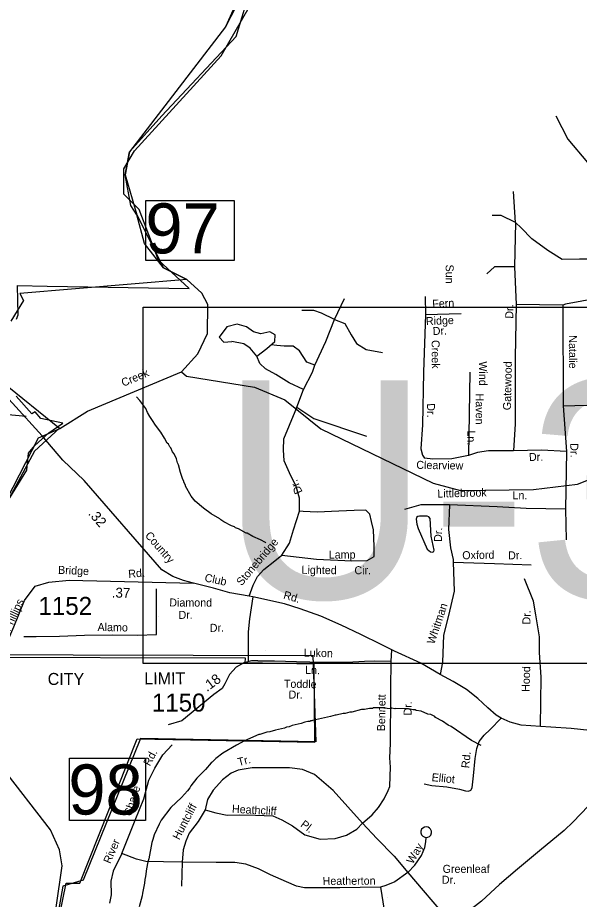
# Model space of a CAD drawing. Extents: x 1551653 to 1702041, y 811336 to 920032.
# Drawn here: x 1596572 to 1601180, y 851024 to 858251 of the extents above; entities that cross this region are included whole.
import ezdxf

# ---------------------------------------------------------------- set-up
doc = ezdxf.new("R2010")
doc.units = 0
for name, color, linetype in [('Old_Level_10', 7, 'Continuous'), ('Old_Level_11', 7, 'Continuous'), ('Old_Level_17', 7, 'Continuous'), ('Old_Level_19', 7, 'Continuous'), ('Old_Level_21', 7, 'Continuous'), ('Old_Level_3', 7, 'Continuous'), ('Old_Level_31', 7, 'Continuous'), ('Old_Level_32', 7, 'Continuous'), ('Old_Level_35', 7, 'Continuous'), ('Old_Level_48', 7, 'Continuous'), ('Old_Level_49', 7, 'Continuous'), ('Old_Level_50', 7, 'Continuous'), ('Old_Level_59', 7, 'Continuous'), ('Old_Level_62', 7, 'Continuous'), ('Old_Level_8', 7, 'Continuous')]:
    doc.layers.add(name, color=color, linetype=linetype)

msp = doc.modelspace()

# ---------------------------------------------------------------- linework, layer by layer
at = {"layer": 'Old_Level_10'}
for p, q in [((1597731.566, 853342.382), (1597731.566, 853342.382)), ((1598605.557, 853062.678), (1598605.557, 853062.678)), ((1599610.239, 851035.885), (1599610.239, 851035.885))]:
    msp.add_line(p, q, dxfattribs=at)
at = {"layer": 'Old_Level_3'}
msp.add_lwpolyline([(1604437.924, 852958.093), (1604235.866, 852958.093), (1597601.406, 852958.093), (1597601.406, 855876.694), (1604437.924, 855876.694), (1604437.924, 855493.452), (1604437.924, 852958.093)], dxfattribs=at)
at = {"layer": 'Old_Level_31'}
msp.add_line((1596743.811, 854808.052), (1596743.811, 854808.052), dxfattribs=at)
for points in [[(1597623.944, 856752.203), (1598349.369, 856752.203), (1598349.369, 856260.94), (1597623.944, 856260.94), (1597623.944, 856752.203)], [(1596999.255, 852180.586), (1597620.646, 852180.586), (1597620.646, 851669.769), (1596999.255, 851669.769), (1596999.255, 852180.586)]]:
    msp.add_lwpolyline(points, dxfattribs=at)
at = {"layer": 'Old_Level_32'}
for points in [[(1596772.647, 854822.074), (1596531.186, 855091.397), (1596388.684, 855241.901), (1596186.807, 855388.445), (1596042.841, 855487.787), (1595754.683, 855599.244), (1595444.351, 855660.327), (1595141.481, 855680.741)], [(1598015.939, 853615.131), (1597931.914, 853636.928), (1597844.776, 853671.181), (1597754.527, 853724.118), (1597117.025, 854457.696), (1596942.857, 854624.043), (1596772.647, 854822.074)], [(1596103.542, 852639.57), (1596169.329, 852683.232), (1596288.239, 852790.181), (1596377.904, 852919.633), (1596430.992, 853004.48), (1596542.013, 853258.461), (1596629.245, 853472.758), (1596716.476, 853591.811), (1596827.497, 853623.559), (1596994.03, 853639.433), (1598015.939, 853615.131)], [(1601265.234, 852409.372), (1601113.261, 852425.025), (1600945.642, 852436.207), (1600860.716, 852440.679), (1600703.043, 852452.787), (1600613.476, 852476.419), (1600538.309, 852509.762), (1600496.75, 852532.616), (1600429.956, 852593.804), (1600347.485, 852671.32), (1600254.927, 852744.84), (1600144.205, 852810.92), (1600037.483, 852866.917), (1599880.661, 852959.617), (1599663.711, 853059.639), (1599554.017, 853113.308), (1599388.257, 853196.253), (1599224.934, 853271.88), (1599059.174, 853345.066), (1598890.976, 853406.055), (1598761.781, 853445.088), (1598500.952, 853503.638), (1598471.696, 853507.858), (1598313.733, 853536.246), (1598177.765, 853574.649), (1598015.939, 853615.131)], [(1598542.679, 852979.09), (1598489.714, 852979.09), (1598428.725, 852963.029), (1598366.13, 852926.089), (1598309.955, 852868.27), (1598271.435, 852791.179), (1598248.965, 852752.632), (1598183.16, 852704.45), (1597919.94, 852486.024), (1597807.591, 852453.902)]]:
    msp.add_lwpolyline(points, dxfattribs=at)
at = {"layer": 'Old_Level_35'}
for p, q in [((1600655.794, 856572.383), (1600638.408, 856824.689)), ((1600655.794, 856572.383), (1600647.846, 856208.118)), ((1600647.846, 856208.118), (1600660.885, 855899.261)), ((1599172.416, 855776.676), (1599252.995, 855948.712)), ((1599914.765, 855966.285), (1599919.112, 855818.382)), ((1601043.395, 855894.911), (1600660.885, 855899.261)), ((1601043.395, 855894.911), (1601047.374, 855070.074)), ((1599919.112, 855818.382), (1600210.341, 855827.081)), ((1600282.862, 855344.421), (1600269.822, 854661.455)), ((1598863.732, 855057.519), (1598917.451, 855202.674)), ((1601047.374, 855070.074), (1601073.962, 854696.255)), ((1601073.962, 854696.255), (1601066.609, 854223.246)), ((1601066.609, 854223.246), (1601070.956, 853970.939)), ((1598464.387, 853215.77), (1598464.387, 852971.814)), ((1599635.187, 852975.36), (1599641.773, 853069.397)), ((1597923.302, 851329.888), (1597917.088, 851133.07)), ((1599773.144, 851245.494), (1600139.497, 850815.775)), ((1599548.88, 851123.516), (1599578.132, 850935.67))]:
    msp.add_line(p, q, dxfattribs=at)
for points in [[(1600986.144, 857446.754), (1601086.118, 857255.35), (1601246.946, 857063.945), (1601346.92, 856976.943), (1601346.92, 856802.939)], [(1600655.794, 856572.383), (1600538.433, 856628.934), (1600464.539, 856628.934)], [(1601338.227, 856272.226), (1601181.746, 856272.226), (1601038.304, 856267.876), (1600920.943, 856341.828), (1600790.542, 856437.53), (1600703.608, 856528.882), (1600655.794, 856572.383)], [(1600647.846, 856208.118), (1600482.671, 856208.118), (1600421.817, 856151.567)], [(1600660.885, 855899.261), (1600652.192, 855464.25), (1600652.192, 854920.487), (1600639.292, 854700.606)], [(1601333.88, 855950.319), (1601065.129, 855903.611), (1601043.395, 855894.911)], [(1599172.416, 855776.676), (1599064.977, 855827.749), (1599003.2, 855849.253), (1598903.82, 855849.253)], [(1599011.259, 855403.035), (1599099.895, 855596.575), (1599172.416, 855776.676)], [(1599172.416, 855776.676), (1599255.682, 855744.419), (1599309.4, 855650.336), (1599352.376, 855580.446), (1599430.269, 855532.062), (1599564.567, 855505.181)], [(1599919.112, 855818.382), (1599901.725, 855344.22), (1599893.032, 854913.56), (1599879.991, 854717.805), (1599893.032, 854665.603), (1599909.046, 854639.704)], [(1598533.157, 855475.612), (1598616.421, 855540.126), (1598680.884, 855596.575), (1598683.571, 855650.336), (1598640.595, 855674.529), (1598568.074, 855658.401), (1598506.297, 855674.529), (1598449.892, 855717.539), (1598371.998, 855739.043), (1598288.734, 855717.539), (1598224.27, 855631.52), (1598264.56, 855591.199), (1598329.023, 855596.575)], [(1598533.157, 855475.612), (1598479.437, 855542.814), (1598428.404, 855577.759), (1598329.023, 855596.575)], [(1599011.259, 855403.035), (1598944.109, 855427.227), (1598885.018, 855521.309), (1598831.298, 855558.942), (1598758.777, 855558.942), (1598699.686, 855564.319), (1598651.339, 855569.694)], [(1598917.451, 855202.674), (1598799.067, 855257.879), (1598691.628, 855325.08), (1598605.677, 855373.465), (1598560.016, 855416.475), (1598533.157, 855475.612)], [(1598917.451, 855202.674), (1598989.972, 855345.142), (1599011.259, 855403.035)], [(1595490.149, 854903.668), (1595558.689, 854928.494), (1595673.24, 854972.395), (1595810.237, 855027.848), (1595902.819, 855063.989), (1595961.077, 855085.023), (1596019.125, 855085.843), (1596080.693, 855072.788), (1596190.184, 855044.754), (1596299.554, 855020.722), (1596357.205, 855011.748), (1596467.06, 855001.712), (1596643.266, 854983.447)], [(1598885.335, 854206.755), (1598885.22, 854312.924), (1598858.36, 854407.006), (1598801.955, 854519.905), (1598758.979, 854619.363), (1598753.607, 854708.07), (1598756.293, 854799.464), (1598847.616, 855022.574), (1598863.732, 855057.519)], [(1598863.732, 855057.519), (1599003.2, 854964.879), (1599432.955, 854819.724)], [(1601047.374, 855070.074), (1601238.63, 855074.425), (1601464.658, 855070.074)], [(1600639.292, 854700.606), (1600434.997, 854700.606), (1600343.716, 854687.555), (1600269.822, 854661.455)], [(1601073.962, 854696.255), (1600869.667, 854704.956), (1600639.292, 854700.606)], [(1600269.822, 854661.455), (1600135.075, 854635.354), (1599978.593, 854631.004), (1599909.046, 854639.704)], [(1600114.681, 854258.047), (1599879.959, 854258.047), (1599745.211, 854218.896)], [(1600114.681, 854258.047), (1600106.043, 854054.414), (1600123.431, 853906.51), (1600145.164, 853810.808), (1600145.164, 853789.057)], [(1601066.609, 854223.246), (1600744.954, 854227.596), (1600505.884, 854240.646), (1600114.681, 854258.047)], [(1598740.292, 853846.554), (1599025.005, 853811.61), (1599312.403, 853798.169), (1599438.644, 853800.857), (1599497.735, 853833.114), (1599497.735, 853916.444), (1599492.363, 854053.535), (1599476.247, 854120.737), (1599460.132, 854182.563), (1599427.9, 854214.819), (1599333.891, 854212.131), (1599207.65, 854206.755), (1599030.377, 854198.692), (1598914.88, 854204.067), (1598885.335, 854206.755)], [(1598740.292, 853846.554), (1598802.069, 853943.325), (1598834.301, 854053.535), (1598885.335, 854206.755)], [(1598471.696, 853507.858), (1598503.927, 853599.252), (1598538.845, 853669.142), (1598592.564, 853728.279), (1598681.201, 853798.169), (1598740.292, 853846.554)], [(1600145.164, 853789.057), (1600153.857, 853549.802), (1600106.043, 853349.696), (1600066.923, 853188.743), (1600058.23, 852966.887), (1600037.483, 852866.917)], [(1600145.164, 853789.057), (1600484.207, 853776.007), (1600784.129, 853767.307)], [(1600860.716, 852440.679), (1600865.935, 852846.253), (1600852.895, 853046.358), (1600852.895, 853176.861), (1600822.468, 853355.216), (1600805.081, 853468.318), (1600731.187, 853651.022)], [(1597712.1, 853195.453), (1597711.444, 853271.509), (1597710.608, 853437.421), (1597712.884, 853569.448)], [(1598500.952, 853503.638), (1598474.138, 853323.11), (1598464.387, 853215.77)], [(1596622.795, 853179.534), (1596724.852, 853179.666), (1596916.607, 853182.179), (1597120.441, 853188.448), (1597352.442, 853192.146), (1597556.074, 853188.412), (1597712.1, 853195.453)], [(1598542.679, 852979.09), (1598679.008, 852977.924), (1598860.635, 852974.44), (1599078.23, 852968.426), (1599274.141, 852968.852), (1599417.509, 852976.693), (1599499.607, 852979.91), (1599635.187, 852975.36)], [(1599402.498, 851647.442), (1599480.503, 851718.189), (1599531.584, 851777.854), (1599579.269, 851847.341), (1599612.494, 851916.705), (1599626.653, 851948.623), (1599626.999, 852034.504), (1599630.457, 852106.272), (1599624.215, 852185.261), (1599631.528, 852302.359), (1599630.345, 852439.074), (1599632.701, 852574.904), (1599633.966, 852751.238), (1599635.187, 852975.36)], [(1599906.863, 851971.663), (1599970.629, 851958.562), (1600094.248, 851946.249), (1600197.699, 851926.341), (1600246.849, 851912.736), (1600270.018, 851910.665), (1600289.589, 851918.474), (1600299.799, 851938.477), (1600311.583, 852036.092), (1600324.267, 852177.916), (1600337.774, 852261.688), (1600358.949, 852319.09), (1600399.812, 852370.491), (1600448.591, 852417.528), (1600538.309, 852509.762)], [(1601706.935, 852373.992), (1601608.025, 852279.604), (1601457.333, 852064.163), (1601373.181, 851940.773), (1601251.845, 851788.005), (1601128.552, 851658.739), (1601056.141, 851588.231), (1600853.807, 851421.481), (1600673.759, 851272.63), (1600525.025, 851145.323), (1600376.29, 851010.182), (1600267.789, 850924.889)], [(1597427.12, 851398.982), (1597536.814, 851673.703), (1597607.506, 851846.911), (1597648.946, 852000.604), (1597697.699, 852100.626), (1597763.515, 852207.966), (1597839.083, 852290.911)], [(1599402.498, 851647.442), (1599161.628, 851915.382), (1599008.056, 852047.118), (1598908.113, 852088.591), (1598803.293, 852103.227), (1598496.15, 852100.788), (1598381.58, 852083.711), (1598323.077, 852059.316), (1598252.385, 852003.206), (1598176.817, 851917.822), (1598130.503, 851842.195), (1598111.001, 851756.811)], [(1598111.001, 851756.811), (1598052.497, 851661.668), (1597979.368, 851566.525), (1597952.553, 851500.657), (1597930.615, 851429.91), (1597923.302, 851329.888)], [(1598111.001, 851756.811), (1598198.756, 851732.415), (1598291.387, 851715.339), (1598388.893, 851717.778), (1598522.964, 851715.339), (1598666.785, 851708.02), (1598739.915, 851676.306), (1598827.67, 851627.514), (1598927.614, 851551.888), (1599054.371, 851517.734), (1599176.253, 851522.613), (1599271.322, 851549.448), (1599354.203, 851600.679), (1599402.498, 851647.442)], [(1599402.498, 851647.442), (1599519.506, 851523.024), (1599662.103, 851378.495), (1599773.144, 851245.494)], [(1599924.58, 851531.642), (1599936.21, 851532.81), (1599949.96, 851539.933), (1599960.593, 851551.124), (1599967.161, 851569.001), (1599966.463, 851584.024), (1599960.16, 851598.762), (1599951.748, 851608.335), (1599938.694, 851615.805), (1599926.144, 851618.66), (1599908.677, 851615.812), (1599895.718, 851608.273), (1599886.305, 851598.056), (1599880.406, 851583.368), (1599880.702, 851568.355), (1599885.183, 851552.656), (1599895.951, 851540.829), (1599911.591, 851532.508), (1599924.58, 851531.642)], [(1599773.144, 851245.494), (1599831.647, 851304.043), (1599885.276, 851384.549), (1599912.089, 851447.977), (1599919.402, 851496.768), (1599924.58, 851531.642)], [(1597427.12, 851398.982), (1597356.428, 851255.048), (1597336.926, 851174.543), (1597339.364, 851062.323), (1597327.176, 850991.576)], [(1597923.302, 851329.888), (1597768.39, 851330.675), (1597624.569, 851335.553), (1597546.564, 851352.63), (1597427.12, 851398.982)], [(1599548.88, 851123.516), (1599214.922, 851118.636), (1599054.037, 851118.636), (1598924.842, 851118.636), (1598859.025, 851133.274), (1598778.583, 851167.428), (1598646.95, 851225.977), (1598549.444, 851274.768), (1598444.624, 851313.801), (1598354.432, 851325.999), (1598200.86, 851325.999), (1597923.302, 851329.888)], [(1599773.144, 851245.494), (1599665.887, 851167.428), (1599592.758, 851138.153), (1599548.88, 851123.516)]]:
    msp.add_lwpolyline(points, dxfattribs=at)
at = {"layer": 'Old_Level_48'}
for points in [[(1601451.824, 865139.566), (1601204.839, 864744.009), (1600654.781, 864101.868), (1600560.864, 863926.544), (1600394.772, 863345.511), (1600311.829, 862789.082), (1600300.858, 862546.395), (1600265.796, 862455.247), (1600263.847, 862320.628), (1600168.801, 862056.715), (1599880.807, 861727.7), (1598278.669, 858175.675), (1598408.483, 858433.485), (1598278.669, 858175.675), (1597490.654, 857151.081), (1597454.667, 856961.408), (1597549.606, 856634.504), (1597769.627, 856199.998), (1597959.608, 856104.239), (1596591.672, 855989.082), (1596621.087, 855933.558), (1596517.394, 855763.781)], [(1596443.952, 855268.397), (1596914.812, 854887.293), (1596711.81, 854697.717), (1596113.77, 853596.961)], [(1596042.991, 853030.76), (1598994.18, 853023.887), (1599018.013, 852316.058), (1597581.017, 852342.939), (1597110.972, 851180.349), (1596943.098, 851133.308), (1596790.606, 850274.813), (1596665.632, 849713.078), (1596580.261, 849213.383), (1596727.99, 849199.943), (1596795.139, 849320.906), (1598735.755, 849260.425), (1598696.695, 848933.559)]]:
    msp.add_lwpolyline(points, dxfattribs=at)
at = {"layer": 'Old_Level_49'}
for points in [[(1596563.343, 855778.844), (1596576.433, 855813.76), (1596572.07, 856055.991), (1596814.245, 856049.444), (1597979.414, 856031.789), (1597727.569, 856262.463), (1597570.482, 856677.092), (1597443.94, 856803.663), (1597444.229, 857011.575), (1597531.499, 857159.968), (1598242.754, 857936.853), (1598535.111, 858447.503), (1599815.088, 861360.991), (1600168.801, 862056.715), (1600263.847, 862320.628), (1600325.74, 862458.701), (1600416.657, 862899.32), (1600427.628, 863142.006), (1600461.149, 863382.156), (1600506.285, 863689.973), (1600797.62, 864096.293), (1601219.912, 864681.148), (1601451.824, 865139.566)], [(1596434.485, 854195.215), (1596648.298, 854542.194), (1596661.389, 854681.859), (1596713.751, 854742.962), (1596829.385, 854847.711), (1596942.836, 854926.272), (1596761.75, 854964.524), (1596715.933, 855019.081), (1596689.752, 855003.806), (1596559.289, 855147.104)], [(1598966.212, 848888.965), (1598696.695, 848933.559), (1598735.755, 849260.425), (1597051.479, 849265.969), (1596744.271, 849248.887), (1596741.584, 849203.095), (1596587.63, 849194.541), (1596790.606, 850274.813), (1596971.209, 851155.714), (1597083.91, 851155.714), (1597552.756, 852338.658), (1599010.757, 852311.714), (1599004.022, 852951.629), (1598440.139, 852963.599), (1598441.203, 853000.852), (1596057.471, 853006.423)]]:
    msp.add_lwpolyline(points, dxfattribs=at)
at = {"layer": 'Old_Level_50'}
msp.add_line((1596734.427, 854820.074), (1596734.427, 854820.074), dxfattribs=at)
at = {"layer": 'Old_Level_59'}
for points in [[(1597916.65, 855346.777), (1598051.574, 855495.029), (1598128.673, 855660.916), (1598132.672, 855900.469), (1598083.665, 855993.357), (1597959.608, 856104.239), (1597769.627, 856199.998), (1597613.583, 856400.129), (1597549.606, 856634.504), (1597500.599, 856710.937), (1597454.667, 856961.408), (1597490.654, 857151.081), (1597755.054, 857446.787), (1598364.396, 858096.946), (1598493.871, 858519.752), (1598638.638, 858913.555)], [(1597916.65, 855346.777), (1597957.66, 855313.097), (1598514.582, 855223.028), (1598763.617, 855119.528), (1599060.635, 854880.386), (1599980.601, 854435.012), (1600204.621, 854374.625), (1600804.603, 854382.161), (1601163.649, 854427.375), (1601549.66, 854580.446), (1602405.65, 854986.5), (1603296.704, 855565.926), (1603514.674, 855656.662), (1603614.637, 855661.224)], [(1596005.564, 853287.9), (1596117.625, 853594.146), (1596743.811, 854808.052), (1596918.661, 854884.436), (1597145.654, 855024.332), (1597916.65, 855346.777)], [(1596046.575, 845099.914), (1596080.613, 845132.056), (1596313.655, 846972.244), (1596353.64, 847447.453), (1596482.618, 848403.355), (1596506.718, 848509.832), (1596490.615, 848987.496), (1596790.606, 850274.813), (1596937.628, 851299.305), (1596914.663, 851431.102), (1596841.664, 851593.452), (1596439.659, 852113.669), (1596103.542, 852639.57), (1596042.576, 852962.123), (1596037.655, 853211.672), (1596005.564, 853287.9)]]:
    msp.add_lwpolyline(points, dxfattribs=at)
at = {"layer": 'Old_Level_62'}
for points in [[(1598609.316, 853942.99), (1598605.42, 853949.039), (1598565.742, 853969.544), (1598502.176, 853998.457), (1598454.604, 854025.113), (1598446.607, 854025.216), (1598383.143, 854062.074), (1598359.255, 854070.43), (1598351.36, 854078.529), (1598327.471, 854086.886), (1598264.008, 854119.745), (1598240.119, 854134.098), (1598232.327, 854142.198), (1598160.867, 854183.158), (1598097.608, 854230.063), (1598028.403, 854289.015), (1597994.98, 854329.462), (1597948.125, 854410.099), (1597948.228, 854418.096), (1597936.54, 854442.241), (1597936.642, 854450.238), (1597924.954, 854474.382), (1597909.678, 854522.621), (1597892.556, 854586.853), (1597882.816, 854602.95), (1597875.229, 854635.041), (1597855.749, 854675.333), (1597843.959, 854691.482), (1597828.477, 854723.675), (1597820.583, 854731.825), (1597808.895, 854755.971), (1597799.052, 854764.121), (1597777.624, 854804.414), (1597746.251, 854852.806), (1597703.088, 854909.4), (1597679.609, 854949.745), (1597656.028, 854982.041), (1597636.548, 855014.336), (1597623.015, 855046.478), (1597573.905, 855113.171), (1597547.761, 855142.596)], [(1599847.215, 854098.676), (1599857.365, 854064.74), (1599930.671, 853893.572), (1599959.071, 853871.684), (1599974.757, 853869.736), (1599985.933, 853876.605), (1599988.906, 853887.062), (1599965.12, 854001.687), (1599956.2, 854147.017), (1599945.23, 854159.422), (1599931.902, 854164.805), (1599868.951, 854165.523), (1599854.289, 854161.575), (1599844.959, 854154.706), (1599841.268, 854141.327), (1599847.215, 854098.676)], [(1600373.686, 852284.683), (1600294.331, 852325.796), (1600127.931, 852440.112), (1600104.145, 852452.416), (1600056.676, 852485.07), (1600001.004, 852513.829), (1599993.212, 852521.979), (1599961.429, 852538.383), (1599937.438, 852542.741), (1599881.869, 852567.501), (1599841.986, 852572.063), (1599833.989, 852576.164), (1599817.995, 852576.369), (1599778.112, 852584.93), (1599674.254, 852588.416), (1599666.257, 852586.52), (1599642.265, 852590.826), (1599634.268, 852586.93), (1599546.404, 852594.157), (1599490.424, 852592.979), (1599482.325, 852589.083), (1599458.436, 852589.39), (1599418.246, 852579.958), (1599394.255, 852580.316), (1599314.08, 852559.453), (1599298.086, 852559.658), (1599257.895, 852548.226), (1599242.004, 852548.431), (1599185.82, 852533.206), (1599175.772, 852533.359), (1599137.632, 852521.876), (1598991.328, 852489.94), (1598985.279, 852486.044), (1598975.231, 852486.147), (1598969.182, 852482.251), (1598953.188, 852482.456), (1598929.197, 852476.817), (1598897.004, 852465.282), (1598824.825, 852450.262), (1598800.732, 852438.625), (1598776.638, 852434.934), (1598760.541, 852427.194), (1598688.363, 852412.174), (1598640.176, 852396.846), (1598616.185, 852393.206), (1598560.001, 852373.983), (1598552.004, 852374.086), (1598433.381, 852323.745), (1598366.944, 852288.681), (1598256.011, 852222.245), (1598199.519, 852179.081), (1598169.069, 852149.502), (1598159.021, 852143.607), (1598112.269, 852088.294), (1598041.424, 852017.295), (1597992.519, 851953.985), (1597984.317, 851938.093), (1597966.067, 851914.359), (1597915.317, 851859.097), (1597830.22, 851776.307), (1597750.865, 851673.423), (1597732.41, 851641.69), (1597693.245, 851554.236), (1597682.685, 851514.405), (1597672.433, 851490.567), (1597648.544, 851354.925), (1597640.239, 851331.037), (1597629.474, 851275.211), (1597622.605, 851211.338), (1597616.248, 851187.398), (1597613.89, 851155.461), (1597596.768, 851075.696), (1597594.41, 851051.756), (1597569.291, 850964.096)]]:
    msp.add_lwpolyline(points, dxfattribs=at)

# ---------------------------------------------------------------- texts
at = {"layer": 'Old_Level_10'}
for s, height, rotation, p in [('Sun', 65.6167, 270.5596111, (1600083.199, 856226.646)), ('Fern', 65.6167, 2.4294194, (1599974.689, 855872.71)), ('Dr.', 65.6167, 89.4154444, (1600637.489, 855783.105)), ('Ridge', 65.6167, 2.4294194, (1599922.601, 855730.306)), ('Dr.', 65.6167, 2.4294194, (1599978.483, 855649.087)), ('Natalie', 65.6167, 270.3683167, (1601093.598, 855647.156)), ('Creek', 65.6167, 270.5596111, (1599967.872, 855608.397)), ('Wind', 65.6167, 270.0168889, (1600357.615, 855433.897)), ('Gatewood', 65.6167, 88.9521083, (1600618.786, 855033.016)), ('Haven', 65.6167, 270.0168889, (1600330.617, 855169.547)), ('Dr.', 65.6166, 270.5596111, (1599929.907, 855089.77)), ('Ln.', 65.6167, 270.0168889, (1600261.882, 854868.111)), ('Dr.', 65.6167, 271.2977667, (1601105.122, 854762.443)), ('Dr.', 65.6167, 0.8563, (1600767.013, 854616.927)), ('Clearview', 65.6167, 359.0563056, (1599842.315, 854552.98)), ('Dr.', 65.6167, 113.9452639, (1598910.633, 854363.627)), ('Littlebrook', 65.61666, 1.4020861, (1600015.96, 854316.961)), ('Ln.', 65.6167, 359.5778306, (1600631.472, 854303.737)), ('Dr.', 65.6167, 89.0049778, (1600052.782, 853953.143)), ('Stonebridge', 65.61666, 49.7213556, (1598409.496, 853589.543)), ('Lamp', 65.6167, 0.0231139, (1599124.522, 853817.202)), ('Oxford', 65.6167, 1.0753444, (1600220.163, 853811.439)), ('Dr.', 65.6167, 1.5311889, (1600596.05, 853810.233)), ('Lighted', 65.6167, 359.2625417, (1598901.078, 853692.714)), ('Cir.', 65.6167, 0.3014389, (1599335.205, 853688.726)), ('Diamond', 65.6167, 359.8157111, (1597816.392, 853424.628)), ('Whitman', 65.6167, 71.4589806, (1599989.884, 853110.486)), ('Dr.', 65.6167, 0.2889083, (1597892.333, 853323.064)), ('Dr.', 65.6167, 88.9289389, (1600777.933, 853276.585)), ('Alamo', 65.6167, 358.9495972, (1597227.439, 853224.081)), ('Dr.', 65.6167, 0.6539417, (1598148.666, 853216.597)), ('Lukon', 65.6167, 358.4168917, (1598918.411, 853014.278)), ('Ln.', 65.6167, 358.4168917, (1598929.565, 852872.885)), ('Hood', 65.6167, 88.042525, (1600770.612, 852723.948)), ('Toddle', 65.6167, 358.901, (1598755.687, 852759.331)), ('Dr.', 65.6167, 358.901, (1598794.166, 852670.445)), ('Bennett', 65.6167, 89.0064444, (1599585.569, 852401.32)), ('Dr.', 65.6167, 89.0064444, (1599803.544, 852530.37)), ('Rd.', 65.6167, 61.5659333, (1597656.942, 852111.342)), ('Rd.', 65.6167, 84.889475, (1600276.586, 852096.804)), ('Tr.', 65.6167, 14.9233306, (1598386.504, 852115.601)), ('Elliot', 65.6167, 354.3118417, (1599965.767, 851993.735)), ('Chase', 65.6167, 72.4853361, (1597504.078, 851701.216)), ('Huntcliff', 65.6167, 62.3659444, (1597897.618, 851506.409)), ('Heathcliff', 65.6167, 356.9166028, (1598329.238, 851734.265)), ('Pl.', 65.6167, 323.6373194, (1598887.257, 851625.858)), ('River', 65.6167, 66.6581667, (1597332.633, 851311.654)), ('Way', 65.6167, 59.5519778, (1599813.341, 851308.519)), ('Greenleaf', 65.6167, 359.9637278, (1600058.375, 851241.293)), ('Heatherton', 65.6167, 0.3088778, (1599074.344, 851142.232)), ('Dr.', 65.6167, 359.3225333, (1600051.366, 851152.247))]:
    msp.add_text(s, height=height, rotation=rotation, dxfattribs=at).set_placement(p)
at = {"layer": 'Old_Level_11'}
for s, rotation, p in [('Country', 311.2256222, (1597613.225, 854003.428)), ('Bridge', 357.5159972, (1596903.009, 853692.516)), ('Rd.', 5.006025, (1597482.716, 853658.25)), ('Club', 348.2303361, (1598102.13, 853630.766)), ('Rd.', 344.1453972, (1598747.523, 853490.546)), ('Phillips', 65.2941639, (1596509.818, 853215.805))]:
    msp.add_text(s, height=65.6167, rotation=rotation, dxfattribs=at).set_placement(p)
at = {"layer": 'Old_Level_17'}
for s, rotation, p in [('.32', 310.8175639, (1597146.979, 854182.523)), ('.37', 358.6376639, (1597343.639, 853497.864)), ('.18', 36.2114, (1598125.538, 852723.02))]:
    msp.add_text(s, height=82.0208, rotation=rotation, dxfattribs=at).set_placement(p)
at = {"layer": 'Old_Level_19'}
for s, rotation, p in [('CITY', 359.9295306, (1596818.887, 852781.533)), ('LIMIT', 0.4728333, (1597611.791, 852784.998))]:
    msp.add_text(s, height=98.425, rotation=rotation, dxfattribs=at).set_placement(p)
at = {"layer": 'Old_Level_21'}
msp.add_text('Creek', height=65.6167, rotation=22.6955639, dxfattribs=at).set_placement((1597439.558, 855224.933))
at = {"layer": 'Old_Level_3'}
msp.add_text('U-3837', height=1788.0542, dxfattribs=at).set_placement((1598230.486, 853490.887))
at = {"layer": 'Old_Level_31'}
for s, p in [('97', (1597620.645, 856318.637)), ('98', (1596988.323, 851719.548))]:
    msp.add_text(s, height=410.1042, dxfattribs=at).set_placement(p)
at = {"layer": 'Old_Level_8'}
for s, p in [('1152', (1596743.741, 853355.53)), ('1150', (1597674.085, 852563.237))]:
    msp.add_text(s, height=147.6375, dxfattribs=at).set_placement(p)

doc.saveas('drawing.dxf')
